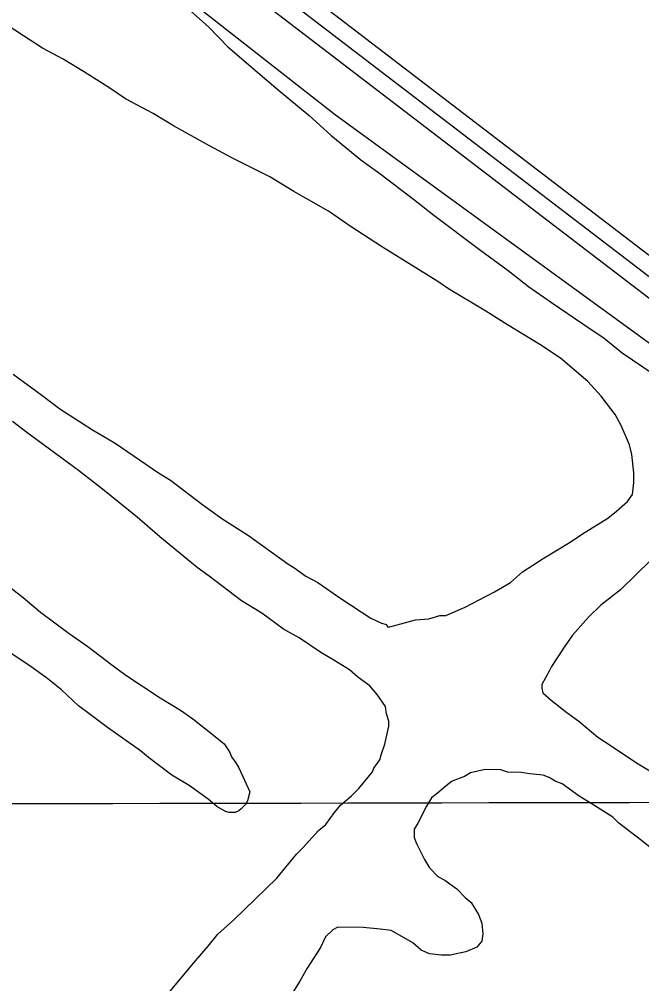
# Model space of a CAD drawing. Extents: x 3324104 to 3361979, y 612876 to 638273.
# Drawn here: x 3353449 to 3353994, y 630263 to 631108 of the extents above; entities that cross this region are included whole.
import ezdxf

# ---------------------------------------------------------------- set-up
doc = ezdxf.new("R2010")
doc.units = 0
for name, color, linetype in [('V-GRID-MAJR', 7, 'Continuous'), ('V-ROAD-CNTR', 7, 'Continuous'), ('V-SITE-VEGE', 7, 'Continuous'), ('V-TOPO-SHOR', 7, 'Continuous')]:
    doc.layers.add(name, color=color, linetype=linetype)

msp = doc.modelspace()

# ---------------------------------------------------------------- linework, layer by layer
at = {"layer": 'V-GRID-MAJR'}
msp.add_spline([(3328202.02, 630379.45), (3333465.21, 630386.73), (3338728.39, 630394.76), (3343991.58, 630403.57), (3349254.76, 630413.14), (3354517.94, 630423.47), (3359781.11, 630434.57)], degree=3, dxfattribs=at)
at = {"layer": 'V-ROAD-CNTR'}
for points in [[(3351453.95, 632855.6), (3351772.28, 632605.92), (3352653.48, 631933.57), (3353856.95, 631011.71), (3354465.06, 630546.4)], [(3351617.84, 632688.92), (3351753.93, 632582.19), (3352635.26, 631909.74), (3353838.71, 630987.89), (3354716.72, 630316.06)], [(3351763.1, 632594.05), (3352644.37, 631921.65), (3353847.83, 630999.8), (3354725.37, 630328.33)]]:
    msp.add_lwpolyline(points, dxfattribs=at)
at = {"layer": 'V-SITE-VEGE'}
for p, q in [((3353570.86, 631141.24), (3353614.87, 631101.49)), ((3353452.67, 631093.97), (3353426.4, 631111.25)), ((3353614.87, 631101.49), (3353631.6, 631084.33)), ((3353469.49, 631083.17), (3353452.67, 631093.97)), ((3353487.38, 631073.41), (3353469.49, 631083.17)), ((3353631.6, 631084.33), (3353657.81, 631061.76)), ((3353505.25, 631062.59), (3353487.38, 631073.41)), ((3353527.33, 631048.55), (3353505.25, 631062.59)), ((3353657.81, 631061.76), (3353675.64, 631046.7)), ((3353542.04, 631038.83), (3353527.33, 631048.55)), ((3353675.64, 631046.7), (3353702.9, 631024.11)), ((3353566.25, 631025.81), (3353542.04, 631038.83)), ((3353584.12, 631015), (3353566.25, 631025.81)), ((3353702.9, 631024.11), (3353721.76, 631006.93)), ((3353615.7, 630997.65), (3353584.12, 631015)), ((3353721.76, 631006.93), (3353747.98, 630985.41)), ((3353635.69, 630986.81), (3353615.7, 630997.65)), ((3353668.33, 630970.51), (3353635.69, 630986.81)), ((3353747.98, 630985.41), (3353765.83, 630972.48)), ((3353689.36, 630957.54), (3353668.33, 630970.51)), ((3353765.83, 630972.48), (3353794.17, 630950.94)), ((3353719.87, 630940.21), (3353689.36, 630957.54)), ((3353794.17, 630950.94), (3353812, 630936.94)), ((3353738.78, 630927.26), (3353719.87, 630940.21)), ((3353812, 630936.94), (3353851.89, 630906.78)), ((3353767.16, 630908.89), (3353738.78, 630927.26)), ((3353815.52, 630878.63), (3353767.16, 630908.89)), ((3353851.89, 630906.78), (3353877.09, 630888.45)), ((3353877.09, 630888.45), (3353894.93, 630874.46)), ((3353824.97, 630872.15), (3353815.52, 630878.63)), ((3353857.57, 630852.68), (3353824.97, 630872.15)), ((3353894.93, 630874.46), (3353914.88, 630860.44)), ((3353914.88, 630860.44), (3353943.25, 630841.01)), ((3353876.5, 630840.79), (3353857.57, 630852.68)), ((3353904.89, 630823.48), (3353876.5, 630840.79)), ((3353943.25, 630841.01), (3353961.11, 630829.14)), ((3353961.11, 630829.14), (3353976.84, 630816.23)), ((3353922.75, 630811.6), (3353904.89, 630823.48)), ((3353946.87, 630791.17), (3353922.75, 630811.6)), ((3353976.84, 630816.23), (3354004.16, 630797.88)), ((3353443.69, 630797.43), (3353468.89, 630779.1)), ((3353958.36, 630778.32), (3353946.87, 630791.17)), ((3353468.89, 630779.1), (3353484.63, 630767.26)), ((3353970.87, 630762.27), (3353958.36, 630778.32)), ((3353484.63, 630767.26), (3353513.01, 630748.89)), ((3353976.05, 630752.67), (3353970.87, 630762.27)), ((3353455.77, 630746.42), (3353443.17, 630756.12)), ((3353983.25, 630735.63), (3353976.05, 630752.67)), ((3353500.91, 630713.02), (3353455.77, 630746.42)), ((3353513.01, 630748.89), (3353532.99, 630736.99)), ((3353532.99, 630736.99), (3353570.81, 630711.09)), ((3353985.27, 630727.13), (3353983.25, 630735.63)), ((3353987.19, 630711.21), (3353985.27, 630727.13)), ((3353521.9, 630696.87), (3353500.91, 630713.02)), ((3353570.81, 630711.09), (3353581.33, 630704.6)), ((3353987.08, 630702.74), (3353987.19, 630711.21)), ((3353581.33, 630704.6), (3353609.66, 630683.06)), ((3353985.89, 630692.16), (3353987.08, 630702.74)), ((3353552.31, 630672.12), (3353521.9, 630696.87)), ((3353981.58, 630685.85), (3353985.89, 630692.16)), ((3353609.66, 630683.06), (3353626.47, 630671.2)), ((3353971.94, 630677.5), (3353981.58, 630685.85)), ((3353964.44, 630671.23), (3353971.94, 630677.5)), ((3353572.23, 630654.92), (3353552.31, 630672.12)), ((3353626.47, 630671.2), (3353649.59, 630656.08)), ((3353942.03, 630657.74), (3353964.44, 630671.23)), ((3353931.34, 630650.45), (3353942.03, 630657.74)), ((3353604.74, 630628.03), (3353572.23, 630654.92)), ((3353649.59, 630656.08), (3353684.25, 630631.28)), ((3353907.85, 630635.91), (3353931.34, 630650.45)), ((3353684.25, 630631.28), (3353689.5, 630628.03)), ((3353889.7, 630624.49), (3353907.85, 630635.91)), ((3354002.13, 630634.74), (3353975.32, 630608.59)), ((3353615.24, 630620.48), (3353604.74, 630628.03)), ((3353689.5, 630628.03), (3353700, 630620.49)), ((3353878.99, 630615.08), (3353889.7, 630624.49)), ((3353426.68, 630621.86), (3353452.49, 630601.99)), ((3353643.58, 630598.94), (3353615.24, 630620.48)), ((3353700, 630620.49), (3353710.53, 630615.06)), ((3353710.53, 630615.06), (3353730.48, 630601.04)), ((3353865.11, 630606.78), (3353878.99, 630615.08)), ((3353839.52, 630593.32), (3353865.11, 630606.78)), ((3353975.32, 630608.59), (3353958.2, 630595.03)), ((3353452.49, 630601.99), (3353467.55, 630589.09)), ((3353661.46, 630588.12), (3353643.58, 630598.94)), ((3353730.48, 630601.04), (3353756.75, 630583.76)), ((3353467.55, 630589.09), (3353492.83, 630570.3)), ((3353822.47, 630586.12), (3353839.52, 630593.32)), ((3353958.2, 630595.03), (3353947.47, 630584.57)), ((3353680.35, 630574.11), (3353661.46, 630588.12)), ((3353756.75, 630583.76), (3353766.24, 630579.4)), ((3353773.61, 630576.13), (3353795.94, 630582.21)), ((3353795.94, 630582.21), (3353807.6, 630583.13)), ((3353807.6, 630583.13), (3353817.18, 630586.19)), ((3353817.18, 630586.19), (3353822.47, 630586.12)), ((3353947.47, 630584.57), (3353933.51, 630568.85)), ((3353694.03, 630566.53), (3353680.35, 630574.11)), ((3353766.24, 630579.4), (3353770.46, 630578.29)), ((3353770.46, 630578.29), (3353771.5, 630576.16)), ((3353771.5, 630576.16), (3353773.61, 630576.13)), ((3353492.83, 630570.3), (3353508.96, 630559.02)), ((3353712.94, 630553.58), (3353694.03, 630566.53)), ((3353933.51, 630568.85), (3353925.96, 630558.35)), ((3353459.52, 630541.25), (3353434.78, 630557.9)), ((3353508.96, 630559.02), (3353529.94, 630542.91)), ((3353925.96, 630558.35), (3353915.15, 630541.53)), ((3353724.52, 630547.08), (3353712.94, 630553.58)), ((3353738.18, 630538.43), (3353724.52, 630547.08)), ((3353472.96, 630531.58), (3353459.52, 630541.25)), ((3353529.94, 630542.91), (3353542.31, 630533.77)), ((3353745.52, 630531.98), (3353738.18, 630538.43)), ((3353915.15, 630541.53), (3353912.98, 630537.32)), ((3353485.87, 630520.84), (3353472.96, 630531.58)), ((3353542.31, 630533.77), (3353572.43, 630513.9)), ((3353756.02, 630524.44), (3353745.52, 630531.98)), ((3353912.98, 630537.32), (3353906.48, 630525.74)), ((3353762.28, 630516.94), (3353756.02, 630524.44)), ((3353906.48, 630525.74), (3353906.44, 630522.57)), ((3353906.44, 630522.57), (3353907.45, 630518.32)), ((3353500.93, 630506.87), (3353485.87, 630520.84)), ((3353572.43, 630513.9), (3353590.17, 630503.16)), ((3353769.56, 630506.26), (3353762.28, 630516.94)), ((3353907.45, 630518.32), (3353914.79, 630511.87)), ((3353511.15, 630499.35), (3353500.93, 630506.87)), ((3353770.55, 630499.89), (3353769.56, 630506.26)), ((3353914.79, 630511.87), (3353928.43, 630501.1)), ((3353526.21, 630488.07), (3353511.15, 630499.35)), ((3353590.17, 630503.16), (3353600.93, 630495.65)), ((3353772.59, 630493.51), (3353770.55, 630499.89)), ((3353928.43, 630501.1), (3353938.93, 630493.56)), ((3353555.25, 630467.66), (3353526.21, 630488.07)), ((3353600.93, 630495.65), (3353621.9, 630478.99)), ((3353769.16, 630473.42), (3353772.53, 630489.27)), ((3353772.53, 630489.27), (3353772.59, 630493.51)), ((3353938.93, 630493.56), (3353955.7, 630479.57)), ((3353955.7, 630479.57), (3353967.27, 630472.02)), ((3353621.9, 630478.99), (3353628.36, 630473.62)), ((3353628.36, 630473.62), (3353633.2, 630466.64)), ((3353765.86, 630463.92), (3353769.16, 630473.42)), ((3353967.27, 630472.02), (3353989.33, 630456.91)), ((3353562.24, 630461.75), (3353555.25, 630467.66)), ((3353633.2, 630466.64), (3353634.81, 630462.34)), ((3353634.81, 630462.34), (3353638.58, 630456.96)), ((3353764.75, 630459.7), (3353765.86, 630463.92)), ((3353582.68, 630446.18), (3353562.24, 630461.75)), ((3353638.58, 630456.96), (3353641.27, 630452.66)), ((3353759.36, 630452.35), (3353764.75, 630459.7)), ((3353989.33, 630456.91), (3354004.05, 630448.25)), ((3353597.74, 630437.05), (3353582.68, 630446.18)), ((3353641.27, 630452.66), (3353650.96, 630431.71)), ((3353746.43, 630434.5), (3353758.26, 630449.19)), ((3353758.26, 630449.19), (3353759.36, 630452.35)), ((3353844.07, 630448.12), (3353838.73, 630445.01)), ((3353856.82, 630451.14), (3353844.07, 630448.12)), ((3353870.59, 630450.97), (3353856.82, 630451.14)), ((3353876.92, 630448.77), (3353870.59, 630450.97)), ((3353888.57, 630448.62), (3353876.92, 630448.77)), ((3353895.97, 630447.47), (3353888.57, 630448.62)), ((3353907.61, 630446.27), (3353895.97, 630447.47)), ((3353912.88, 630444.08), (3353907.61, 630446.27)), ((3353614.41, 630425.23), (3353597.74, 630437.05)), ((3353828.08, 630440.9), (3353822.73, 630436.73)), ((3353838.73, 630445.01), (3353828.08, 630440.9)), ((3353918.14, 630440.84), (3353912.88, 630444.08)), ((3353924.47, 630438.65), (3353918.14, 630440.84)), ((3353939.17, 630427.87), (3353924.47, 630438.65)), ((3353650.96, 630431.71), (3353648.81, 630423.64)), ((3353739.99, 630428.22), (3353746.43, 630434.5)), ((3353815.24, 630430.46), (3353809.89, 630426.3)), ((3353822.73, 630436.73), (3353815.24, 630430.46)), ((3353621.94, 630418.79), (3353614.41, 630425.23)), ((3353647.2, 630420.42), (3353643.44, 630416.65)), ((3353648.81, 630423.64), (3353647.2, 630420.42)), ((3353730.35, 630419.87), (3353739.99, 630428.22)), ((3353809.89, 630426.3), (3353805.56, 630418.93)), ((3353949.68, 630421.38), (3353939.17, 630427.87)), ((3353968.61, 630409.49), (3353949.68, 630421.38)), ((3353629.47, 630414.49), (3353621.94, 630418.79)), ((3353632.69, 630413.42), (3353629.47, 630414.49)), ((3353638.07, 630413.42), (3353632.69, 630413.42)), ((3353641.29, 630415.03), (3353638.07, 630413.42)), ((3353643.44, 630416.65), (3353641.29, 630415.03)), ((3353717.43, 630403.08), (3353724.97, 630413.58)), ((3353724.97, 630413.58), (3353730.35, 630419.87)), ((3353805.56, 630418.93), (3353797.96, 630404.19)), ((3353711.01, 630397.86), (3353717.43, 630403.08)), ((3353797.96, 630404.19), (3353794.72, 630398.94)), ((3353973.84, 630404.13), (3353968.61, 630409.49)), ((3353993.78, 630389.05), (3353973.84, 630404.13)), ((3353697.04, 630382.14), (3353711.01, 630397.86)), ((3353794.72, 630398.94), (3353794.63, 630391.52)), ((3353794.63, 630391.52), (3353796.68, 630386.2)), ((3353796.68, 630386.2), (3353803.93, 630372.33)), ((3354013.71, 630372.91), (3353993.78, 630389.05)), ((3353691.68, 630376.91), (3353697.04, 630382.14)), ((3353674.46, 630355.93), (3353691.68, 630376.91)), ((3353803.93, 630372.33), (3353808.07, 630364.87)), ((3353808.07, 630364.87), (3353815.39, 630357.36)), ((3353636.93, 630319.32), (3353674.46, 630355.93)), ((3353815.39, 630357.36), (3353821.71, 630354.1)), ((3353821.71, 630354.1), (3353825.91, 630350.87)), ((3353825.91, 630350.87), (3353832.21, 630346.56)), ((3353832.21, 630346.56), (3353839.53, 630339.05)), ((3353839.53, 630339.05), (3353844.78, 630334.75)), ((3353844.78, 630334.75), (3353851, 630324.07)), ((3353623, 630306.78), (3353636.93, 630319.32)), ((3353851, 630324.07), (3353854.09, 630316.62)), ((3353723.7, 630310.82), (3353717.26, 630304.55)), ((3353727.96, 630312.89), (3353723.7, 630310.82)), ((3353750.21, 630312.61), (3353727.96, 630312.89)), ((3353765.02, 630311.37), (3353750.21, 630312.61)), ((3353774.55, 630310.19), (3353765.02, 630311.37)), ((3353786.12, 630303.69), (3353774.55, 630310.19)), ((3353854.09, 630316.62), (3353855.03, 630307.07)), ((3353614.39, 630296.29), (3353623, 630306.78)), ((3353717.26, 630304.55), (3353712.91, 630295.07)), ((3353793.48, 630299.36), (3353786.12, 630303.69)), ((3353855.03, 630307.07), (3353853.89, 630300.73)), ((3353601.49, 630281.62), (3353614.39, 630296.29)), ((3353712.91, 630295.07), (3353701.03, 630277.2)), ((3353800.82, 630292.91), (3353793.48, 630299.36)), ((3353849.58, 630295.49), (3353840, 630291.37)), ((3353853.89, 630300.73), (3353849.58, 630295.49)), ((3353808.19, 630289.64), (3353800.82, 630292.91)), ((3353818.77, 630288.45), (3353808.19, 630289.64)), ((3353826.19, 630288.36), (3353818.77, 630288.45)), ((3353840, 630291.37), (3353826.19, 630288.36)), ((3353571.37, 630244.91), (3353601.49, 630281.62)), ((3353701.03, 630277.2), (3353694.53, 630265.63)), ((3353694.53, 630265.63), (3353684.8, 630249.86))]:
    msp.add_line(p, q, dxfattribs=at)
at = {"layer": 'V-TOPO-SHOR'}
msp.add_lwpolyline([(3355698.29, 629604.29), (3355016.19, 630091.54), (3354511.02, 630466.64), (3354478.9, 630460.15), (3354182.88, 630678.15), (3354131.37, 630729.48), (3353725.96, 631024.41), (3353513.58, 631191.14), (3352731.68, 631787.47), (3352541.83, 631931.75), (3352261.88, 632146.56)], dxfattribs=at)

doc.saveas('drawing.dxf')
